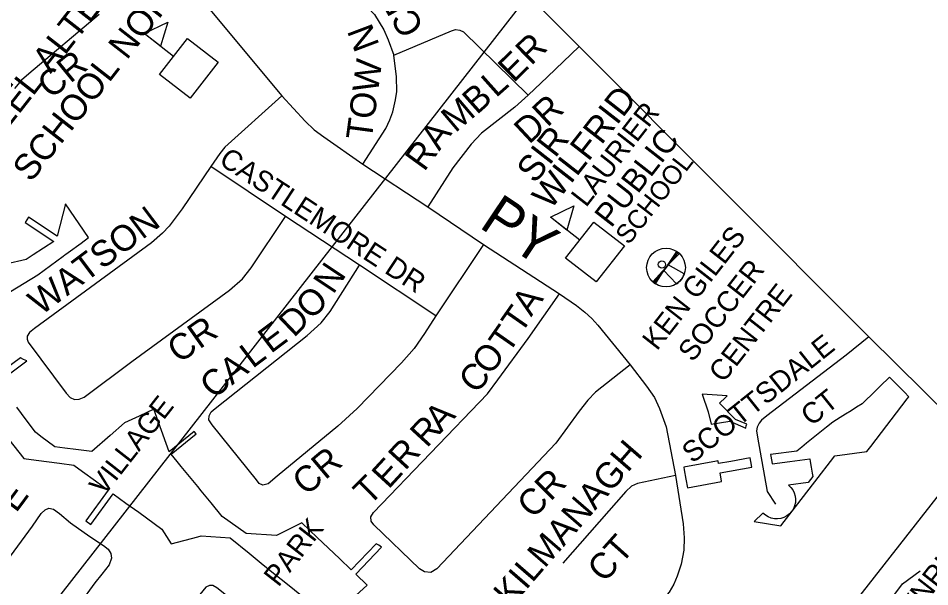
# Model space of a CAD drawing. Extents: x 586326 to 623965, y 4819854 to 4857850.
# Drawn here: x 602038 to 602920, y 4836501 to 4837052 of the extents above; entities that cross this region are included whole.
import ezdxf

# ---------------------------------------------------------------- set-up
doc = ezdxf.new("R2010")
doc.units = 0
for name, color, linetype in [('Lots_Concessions', 7, 'Continuous'), ('Major Rds and Hwys', 7, 'Continuous'), ('Minor Rd Lbls', 7, 'Continuous'), ('Minor Rds', 7, 'Continuous'), ('Park Lbls', 7, 'Continuous'), ('Park Outlines', 7, 'Continuous'), ('Private Rd Lbls', 7, 'Continuous'), ('Private Rds', 7, 'Continuous'), ('Proposed Secondary Rds', 7, 'Continuous'), ('Rec Lbls', 7, 'Continuous'), ('Rec Syms', 7, 'Continuous'), ('School Syms_Lbls', 7, 'Continuous'), ('Secondary Rds Lbls', 7, 'Continuous')]:
    doc.layers.add(name, color=color, linetype=linetype)

msp = doc.modelspace()

# ---------------------------------------------------------------- linework, layer by layer
at = {"layer": 'Lots_Concessions'}
msp.add_line((601513.73, 4835768.49), (602531.51, 4837073.55), dxfattribs=at)
at = {"layer": 'Major Rds and Hwys'}
for points in [[(602246.54, 4837360.02), (602580.83, 4837024.49)], [(602580.83, 4837024.49), (602861, 4836743.4)], [(602861, 4836743.4), (602966.86, 4836638.78)], [(602760.48, 4836374.96), (602966.86, 4836638.78)]]:
    msp.add_lwpolyline(points, dxfattribs=at)
at = {"layer": 'Minor Rds'}
for points in [[(602116.65, 4837055.6), (602048.39, 4836998.12), (602041.38, 4836991.93), (602034.79, 4836983.69)], [(602293.24, 4836976.56), (602238, 4836926.96), (602233.24, 4836920.87), (602224.47, 4836908.19)], [(602224.47, 4836908.19), (602196.81, 4836867.19), (602184.25, 4836850.42), (602177.98, 4836843.77), (602167.09, 4836834.3), (602054.02, 4836751.25), (602049.01, 4836747.69), (602046.97, 4836743.94), (602046.75, 4836741.09), (602047.86, 4836738.23), (602084.64, 4836688.72), (602088.45, 4836684.67), (602092.85, 4836682.57), (602097.34, 4836682.82), (602101.91, 4836684.89), (602148.24, 4836719.43), (602197.15, 4836755.22), (602242.8, 4836788.57), (602255.16, 4836799.58), (602263.48, 4836810.07), (602296.78, 4836859.72)], [(602296.78, 4836859.72), (602224.47, 4836908.19)], [(602368.48, 4836812.65), (602296.78, 4836859.72)], [(602488.35, 4836832.8), (602442.26, 4836763.81)], [(602442.26, 4836763.81), (602431.34, 4836746.7), (602421.2, 4836732.01), (602409.06, 4836718.19), (602366.2, 4836673.87), (602347.55, 4836656.98), (602288.61, 4836608.53), (602280.14, 4836601.11), (602274.91, 4836599.84), (602271.36, 4836601.28), (602268.68, 4836604.71), (602225.79, 4836657.97), (602222.57, 4836662.81), (602222.81, 4836666.97), (602225.03, 4836670.81), (602228.69, 4836674.07), (602317.86, 4836744.63), (602331.23, 4836756.76), (602339.91, 4836767.87), (602368.48, 4836812.65)], [(602442.26, 4836763.81), (602368.48, 4836812.65)], [(602630.24, 4836716.2), (602596.79, 4836689.67), (602589.36, 4836681.88), (602580.89, 4836671.33), (602558.29, 4836640.52), (602443.22, 4836518.63), (602437.49, 4836515.18), (602431.13, 4836515.84), (602426.31, 4836518.56), (602382.14, 4836561.32), (602379.72, 4836564.78), (602379.45, 4836569), (602381.81, 4836573.22), (602492.22, 4836688.28), (602502.36, 4836701.77), (602531.52, 4836741.7), (602561.94, 4836784.89)], [(602861, 4836743.4), (602839.19, 4836725.68), (602762.45, 4836666.89), (602757.28, 4836662.55), (602755.03, 4836659.67), (602753.21, 4836655.96), (602752.33, 4836652.3), (602753.37, 4836646.1), (602762.67, 4836593.69), (602770.98, 4836581.25)], [(602673.97, 4836609.2), (602637.37, 4836601.44), (602631.59, 4836598.71), (602625.9, 4836593.69), (602565.11, 4836524.21)], [(602027.14, 4836526.18), (602051.93, 4836560.15), (602060.5, 4836572.19), (602064.35, 4836575.72), (602067.82, 4836577.37), (602072.31, 4836576.35), (602078.22, 4836572.36), (602088.9, 4836563.17), (602107.61, 4836550.02), (602120.64, 4836541.39), (602125.35, 4836537.87), (602127.81, 4836533.45), (602128.34, 4836529.15), (602126.37, 4836522.44), (602119.15, 4836513.6), (602112.52, 4836504.99), (602083.39, 4836465.07), (602077.6, 4836459.23), (602057.12, 4836443.17), (602050.99, 4836436.91), (602013.47, 4836390.02)], [(602911.64, 4836369.9), (602867.5, 4836401.71), (602847.69, 4836416.61), (602842.07, 4836421.87), (602840.1, 4836426.91), (602841.87, 4836434.91), (602893.64, 4836504.3), (602910.85, 4836516.9)], [(602124.63, 4836279.69), (602155.94, 4836309.78), (602194.76, 4836343.45), (602201.63, 4836350.13), (602247.4, 4836406), (602281.92, 4836449.87), (602282.71, 4836454.21), (602281.82, 4836458.22), (602278.72, 4836461.77), (602230.5, 4836500.44), (602226.67, 4836502.49), (602223.36, 4836502.48), (602219.83, 4836500.98), (602152.27, 4836418.44), (602143.29, 4836409.31), (602091.51, 4836369.09), (602063.02, 4836341.99)]]:
    msp.add_lwpolyline(points, dxfattribs=at)
at = {"layer": 'Park Outlines'}
for points in [[(602030.75, 4836787.24), (602043.85, 4836795.22), (602057.28, 4836803.42), (602069.55, 4836812.47), (602081.82, 4836821.51), (602083.29, 4836822.59), (602084.27, 4836823.32), (602086.72, 4836825.13), (602098.99, 4836834.17), (602106.35, 4836839.6), (602083.96, 4836872.15), (602076.08, 4836840.7), (602048.19, 4836859.29), (602046.67, 4836856.64), (602044.81, 4836854.21), (602072.7, 4836835.63), (602052.62, 4836822.59), (602045.96, 4836818.27), (602026.3, 4836813.58)], [(602019.01, 4836699.73), (602046.42, 4836719.95), (602043.31, 4836721.53), (602040.38, 4836723.08), (602015.4, 4836704.63)], [(602357.72, 4836486.45), (602375.79, 4836503.01), (602364.76, 4836513.51), (602389.8, 4836539.8), (602387.19, 4836541.52), (602384.41, 4836542.97), (602360.35, 4836517.72), (602348.92, 4836528.61), (602327.37, 4836549.14), (602312.72, 4836563.1), (602288.03, 4836551.03), (602258.91, 4836552.81), (602235.44, 4836569.38), (602224.82, 4836582.43), (602215.21, 4836594.27), (602211.97, 4836598.27), (602205.59, 4836606.09), (602195.95, 4836617.88), (602192.1, 4836622.6), (602186.32, 4836629.69), (602210.31, 4836649.29), (602208.5, 4836651.75), (602184.39, 4836632.05), (602173.84, 4836660.65), (602169.29, 4836673.23), (602155.21, 4836666.64), (602141.08, 4836660), (602127.32, 4836647.92), (602109.34, 4836632.14), (602094, 4836634.17), (602083.36, 4836635.59), (602073.69, 4836636.87), (602060.27, 4836646.93), (602054.96, 4836650.91), (602046.09, 4836662.93), (602037.05, 4836675.19)], [(602020.44, 4836654.69), (602038.81, 4836631.58), (602043.63, 4836625.5), (602050.87, 4836624.53), (602065.59, 4836622.58), (602078.13, 4836620.91), (602091.99, 4836619.07), (602100.59, 4836612.82), (602112.92, 4836603.86), (602125.25, 4836594.9), (602103.7, 4836565.26), (602108.62, 4836561.67), (602130.18, 4836591.32), (602142.5, 4836582.36), (602154.84, 4836573.41), (602177.29, 4836557.23), (602186.11, 4836542.98), (602211.92, 4836549.71), (602215.1, 4836550.55), (602243.24, 4836548.61), (602261.58, 4836533.78), (602273.43, 4836524.21), (602285.29, 4836514.64), (602297.14, 4836505.07), (602314.01, 4836491.45)]]:
    msp.add_lwpolyline(points, dxfattribs=at)
for points in [[(602776.08, 4836560.21), (602812.09, 4836607.16), (602823.96, 4836622.64), (602828.26, 4836628.24), (602859.09, 4836632.18), (602863.02, 4836637.27), (602898.27, 4836683.22), (602899.92, 4836685.38), (602895.57, 4836689.72), (602880.98, 4836704.3), (602872.01, 4836695.48), (602867.66, 4836691.2), (602863.3, 4836686.93), (602858.94, 4836682.66), (602854.58, 4836678.38), (602849.27, 4836675.07), (602843.96, 4836671.75), (602838.65, 4836668.44), (602833.34, 4836665.12), (602826.4, 4836660.79), (602820.13, 4836655.76), (602815.34, 4836651.92), (602812.1, 4836649.32), (602810.55, 4836648.07), (602805.76, 4836644.23), (602800.97, 4836640.39), (602796.18, 4836636.55), (602791.42, 4836632.73), (602766.13, 4836629.5), (602767.32, 4836622.66), (602767.7, 4836620.49), (602784.59, 4836622.65), (602803.98, 4836625.13), (602804.41, 4836622.64), (602805.35, 4836617.23), (602806.4, 4836611.2), (602806.95, 4836608), (602802.5, 4836602.19), (602783.28, 4836599.71), (602785.58, 4836597.55), (602787.47, 4836595.02), (602788.9, 4836592.2), (602789.82, 4836589.18), (602790.21, 4836586.05), (602790.05, 4836582.9), (602789.36, 4836579.82), (602788.14, 4836576.9), (602786.45, 4836574.24), (602784.32, 4836571.92), (602781.83, 4836570), (602779.05, 4836568.54), (602776.05, 4836567.57), (602772.94, 4836567.13), (602769.8, 4836567.23), (602766.72, 4836567.87), (602763.79, 4836569.02), (602761.11, 4836570.66), (602758.74, 4836572.73), (602750.11, 4836564.43)], [(602742.14, 4836655.04), (602742.18, 4836655.33), (602742.51, 4836657.01), (602743, 4836658.65), (602732.08, 4836663.44), (602716.68, 4836679.09), (602722.39, 4836684.7), (602724.05, 4836686.33), (602699.8, 4836687.89), (602705.82, 4836670.72), (602708.6, 4836658.77), (602726.7, 4836661.83)], [(602685.71, 4836597.19), (602718.76, 4836603.14), (602718.66, 4836603.71), (602717.26, 4836611.62), (602747.89, 4836617.03), (602746.9, 4836622.68), (602746.32, 4836626.03), (602727.52, 4836622.73), (602715.62, 4836620.72), (602715.23, 4836622.9), (602715.18, 4836623.13), (602713.87, 4836622.86), (602682.23, 4836617), (602682.65, 4836614.6), (602684.23, 4836605.6)]]:
    msp.add_lwpolyline(points, close=True, dxfattribs=at)
at = {"layer": 'Private Rds'}
for points in [[(602362.3, 4837076.32), (602376.16, 4837062.67), (602382.94, 4837055.56), (602391.82, 4837040.54), (602395.99, 4837030.93), (602401.66, 4837016.11)], [(602401.66, 4837016.11), (602457.5, 4837039.72), (602461.16, 4837040.91), (602465.37, 4837040.4), (602469.1, 4837038.67), (602531.55, 4836977.39)], [(602371.7, 4836910.57), (602393.85, 4836944.98), (602397.86, 4836953.52), (602400.72, 4836961.34), (602403.39, 4836972.7), (602404.53, 4836980.97), (602404.14, 4836995.02), (602401.66, 4837016.11)]]:
    msp.add_lwpolyline(points, dxfattribs=at)
at = {"layer": 'Proposed Secondary Rds'}
for points in [[(602181.62, 4837110.92), (602293.24, 4836976.56)], [(602580.83, 4837024.49), (602550.38, 4836995.23), (602531.55, 4836977.39)], [(602293.24, 4836976.56), (602315.88, 4836952.17), (602324.68, 4836943.73), (602333.89, 4836936.98), (602371.7, 4836910.57)], [(602531.55, 4836977.39), (602518.59, 4836965.67), (602486.51, 4836940.58), (602476.56, 4836929.84), (602458.82, 4836907.14), (602434.43, 4836869.35)], [(602371.7, 4836910.57), (602434.43, 4836869.35)], [(602434.43, 4836869.35), (602488.35, 4836832.8)], [(602488.35, 4836832.8), (602561.94, 4836784.89)], [(602561.94, 4836784.89), (602578.48, 4836773.53), (602586.51, 4836767.26), (602593.14, 4836761.19), (602599.05, 4836754.78), (602630.24, 4836716.2)], [(602630.24, 4836716.2), (602646.13, 4836695.48), (602653.72, 4836684.65), (602658.67, 4836673.87), (602664.98, 4836656.03), (602673.97, 4836609.2)], [(602673.97, 4836609.2), (602681.41, 4836562.36), (602682.54, 4836548.74), (602682.23, 4836536.61), (602679.51, 4836523.17), (602675.57, 4836511.48), (602672.37, 4836503.81), (602667.84, 4836495.97), (602661.2, 4836487.98), (602643.85, 4836467.18)]]:
    msp.add_lwpolyline(points, dxfattribs=at)
at = {"layer": 'Rec Syms'}
for p, q in [((602676.45, 4836825.14), (602653.38, 4836795.61)), ((602653.38, 4836795.61), (602662.68, 4836807.52))]:
    msp.add_line(p, q, dxfattribs=at)
msp.add_lwpolyline([(602664.83, 4836810.4), (602652.09, 4836796.72), (602653.38, 4836795.61), (602654.7, 4836794.67), (602662.68, 4836807.52), (602674.95, 4836794.56), (602675.63, 4836795), (602676.53, 4836795.68), (602677.08, 4836796.12), (602677.16, 4836796.21), (602677.49, 4836796.48), (602678.31, 4836797.27), (602678.99, 4836798), (602679.68, 4836798.84), (602680.2, 4836799.55), (602680.73, 4836800.36), (602681, 4836800.76), (602681.33, 4836801.35), (602681.73, 4836802.09), (602681.97, 4836802.64), (602682.63, 4836804.19), (602666.88, 4836813.03), (602677.83, 4836823.98), (602676.45, 4836825.14), (602675.2, 4836826.02)], close=True, dxfattribs=at)
for centre, radius in [((602664.92, 4836810.38), 18.74), ((602660.96, 4836813.42), 3.5)]:
    msp.add_circle(centre, radius, dxfattribs=at)
at = {"layer": 'School Syms_Lbls'}
for p, q in [((602188.48, 4837014.92), (602160.07, 4837037.12)), ((602581.43, 4836837.03), (602553.02, 4836859.22))]:
    msp.add_line(p, q, dxfattribs=at)
for points in [[(602160.07, 4837037.12), (602182.85, 4837048.15), (602175.93, 4837024.65)], [(602174.84, 4836997.47), (602202.11, 4837032.37), (602231.72, 4837009.24), (602204.45, 4836974.34)], [(602553.02, 4836859.22), (602575.8, 4836870.26), (602568.89, 4836846.75)], [(602567.8, 4836819.58), (602595.06, 4836854.48), (602624.67, 4836831.34), (602597.4, 4836796.45)]]:
    msp.add_lwpolyline(points, close=True, dxfattribs=at)

# ---------------------------------------------------------------- texts
at = {"layer": 'Minor Rd Lbls'}
for s, height, rotation, p in [('CR', 25.002, 39.27364, (602069.91, 4836972.92)), ('CASTLEMORE DR', 19.998, 326.68939, (602231.31, 4836911.25)), ('WATSON', 25.002, 36.92731, (602060.14, 4836763.35)), ('N', 25, 56.30995, (602342.96, 4836783.7)), ('O', 25, 43.72699, (602321.31, 4836758.86)), ('A', 25, 55.06071, (602534.48, 4836762.1)), ('T', 25, 55.06071, (602524.48, 4836745.1)), ('D', 25, 43.72699, (602304.81, 4836742.04)), ('CR', 25.002, 35.1542, (602193.84, 4836716.97)), ('E', 25, 36.99529, (602282.62, 4836726.54)), ('T', 25, 55.06071, (602512.48, 4836726.1)), ('SCOTTSDALE', 19.998, 38.65983, (602690.52, 4836620.12)), ('L', 25, 36.99529, (602264.96, 4836712.07)), ('O', 25, 51.70986, (602494.48, 4836705.1)), ('A', 25, 36.99529, (602244.96, 4836696.07)), ('C', 25, 45.00002, (602228.96, 4836682.07)), ('C', 25, 47.41953, (602480.48, 4836687.1)), ('CT', 19.998, 38.65983, (602805.48, 4836656.1)), ('A', 25, 47.41953, (602447.48, 4836650.1)), ('R', 25, 47.41953, (602433.48, 4836635.1)), ('R', 25, 47.41953, (602412.48, 4836613.1)), ('KILMANAGH', 25.002, 49.08564, (602514.73, 4836480.62)), ('CR', 25.002, 40.12075, (602316.75, 4836588.63)), ('E', 25, 47.41953, (602396.48, 4836595.1)), ('T', 25, 44.66259, (602377.72, 4836579.06)), ('CR', 25.002, 45.00002, (602536.07, 4836566.32)), ('PALGRAVE', 25.002, 53.3103, (601941.81, 4836445.54)), ('BROWNRIDGE', 19.998, 52.13011, (602864, 4836418.14)), ('CT', 25.002, 48.18278, (602605.3, 4836504.26))]:
    msp.add_text(s, height=height, rotation=rotation, dxfattribs=at).set_placement(p)
at = {"layer": 'Park Lbls'}
for s, p in [('VILLAGE', (602121.19, 4836588.25)), ('PARK', (602289.97, 4836500.26))]:
    msp.add_text(s, height=19.992, rotation=52.00002, dxfattribs=at).set_placement(p)
at = {"layer": 'Private Rd Lbls'}
for s, height, rotation, p in [('CR', 25.002, 119.60089, (602431.52, 4837042.81)), ('N', 25, 110.71665, (602387.96, 4837025.94)), ('TOW', 25.002, 82.40408, (602380.07, 4836932.91))]:
    msp.add_text(s, height=height, rotation=rotation, dxfattribs=at).set_placement(p)
at = {"layer": 'Rec Lbls'}
for s, p in [('  KEN GILES', (602647.02, 4836717.42)), ('SOCCER', (602690.8, 4836718.01)), ('   CENTRE', (602706.71, 4836680.37))]:
    msp.add_text(s, height=20, rotation=52.00002, dxfattribs=at).set_placement(p)
at = {"layer": 'School Syms_Lbls'}
for s, height, p in [('PEEL ALTERNATIVE', 25, (602011.2, 4836922.9)), ('SCHOOL NORTH', 25, (602050.61, 4836892.12)), ('WILFRID', 25, (602553.24, 4836865.52)), ('LAURIER', 20.25, (602587.51, 4836867.94)), ('SIR', 25, (602538.26, 4836890.85)), ('PUBLIC', 22.5, (602611.82, 4836848.1)), ('SCHOOL', 18.225, (602628.9, 4836831.68))]:
    msp.add_text(s, height=height, rotation=52.00002, dxfattribs=at).set_placement(p)
at = {"layer": 'Secondary Rds Lbls'}
for s, height, rotation, p in [('R', 25, 44.43275, (602534.39, 4837005.29)), ('E', 25, 44.43275, (602517.52, 4836988.75)), ('L', 25, 41.6887, (602500.37, 4836974.24)), ('B', 25, 41.6887, (602481.85, 4836957.74)), ('M', 25, 40.34672, (602460.99, 4836940.33)), ('DR', 25.002, 43.02508, (602532.48, 4836929.1)), ('A', 25, 54.09705, (602445.58, 4836922.64)), ('R', 25, 54.09705, (602431.03, 4836902.54)), ('PY', 39.996, 326.25149, (602483.08, 4836849.91))]:
    msp.add_text(s, height=height, rotation=rotation, dxfattribs=at).set_placement(p)

doc.saveas('drawing.dxf')
